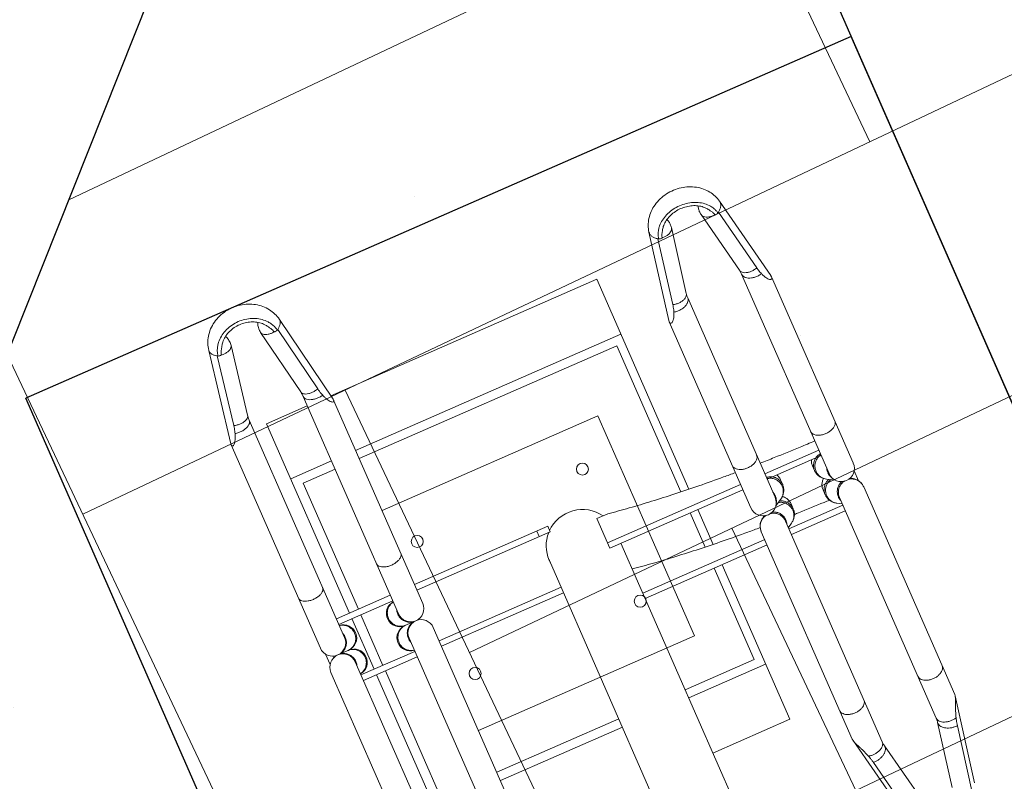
# Model space of a CAD drawing. Header units: metres. Extents: x 134157 to 138734, y 451157 to 455772.
# Tile 481 of 656: x 136617.661 to 136618.48, y 453793.303 to 453793.937. Entities that reach past the tile are written whole.
import ezdxf

# ---------------------------------------------------------------- set-up
doc = ezdxf.new("R2010")
doc.units = ezdxf.units.M
doc.linetypes.add('HIDDEN', pattern=[9.525, 6.35, -3.175])
doc.layers.add('-DR-alg-hulplijnen', color=210, linetype='Continuous', plot=False)
doc.layers.add('-DR-nw-gr-arc-gras', color=7, linetype='Continuous', true_color=0xb5d5a4)
for name, color, linetype in [('-DR-nw-inr-fietsparkeren Tulip enkele beugel', 2, 'Continuous'), ('-DR-nw-maatvoering', 3, 'Continuous'), ('-DR-nw-vh-kantverharding', 3, 'Continuous'), ('VELOPA-FIG15HIDDEN', 1, 'HIDDEN'), ('VELOPA-FIG25', 1, 'Continuous')]:
    doc.layers.add(name, color=color, linetype=linetype)
doc.layers.add('-DR-nw-vh-arc-sbs df bruinrood Broeder Alarmstraat', color=7, linetype='Continuous', lineweight=9, true_color=0xd8beb6)
doc.styles.add('2-5TXT', font='arial.ttf')
doc.styles.add('Drong', font='txt', dxfattribs={"height": 1.8})
doc.dimstyles.new('Drong', dxfattribs={"dimtxt": 1.8, "dimasz": 2.5, "dimexe": 0, "dimexo": 0, "dimgap": 0.9, "dimtad": 1, "dimzin": 0, "dimdsep": 46, "dimtxsty": 'Drong', "dimblk": 'dimblk-wit', "dimcen": 0, "dimse1": 1, "dimse2": 1, "dimclrd": 256, "dimclre": 1, "dimclrt": 7, "dimadec": 0, "dimazin": 0, "dimtfac": 1, "dimtmove": 0, "dimatfit": 3, "dimfxl": 1, "dimtolj": 1, "dimtzin": 0, "dimarcsym": 0})
doc.dimstyles.new('VELOPA-drukwerk', dxfattribs={"dimscale": 0, "dimtxt": 2.5, "dimasz": 2, "dimexe": 1, "dimexo": 1, "dimgap": 1, "dimtad": 1, "dimdec": 0, "dimdsep": 46, "dimtxsty": '2-5TXT', "dimcen": 8, "dimadec": 1, "dimazin": 0, "dimtfac": 1, "dimtdec": 0, "dimtmove": 0, "dimatfit": 3, "dimfxl": 1, "dimtolj": 1, "dimtzin": 0, "dimarcsym": 0})
pattern_1 = [(115.335625, (136419.71802, 453326.2367), (-0.223681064, -0.105903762), [0.06, -0.187485]), (205.335625, (136419.71802, 453326.2367), (0.105903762, -0.223681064), [0.06, -0.187485])]

# ---------------------------------------------------------------- blocks, each defined once
blk = doc.blocks.new('*D482')
at = {"layer": '-DR-alg-hulplijnen', "color": 0, "lineweight": -2, "ltscale": 4, "transparency": 16777216}
for p, q in [((0, -770.72), (0, -1064.73)), ((3625, -770.72), (3625, -1064.73)), ((41.43, -1044.01), (3583.57, -1044.01))]:
    blk.add_line(p, q, dxfattribs=at)
at = {"layer": '-DR-alg-hulplijnen', "color": 0, "ltscale": 4, "transparency": 16777216}
for points in [[(41.43, -1037.1), (41.43, -1050.92), (0, -1044.01)], [(3583.57, -1037.1), (3583.57, -1050.92), (3625, -1044.01)]]:
    blk.add_solid(points, dxfattribs=at)
at = {"layer": 'Defpoints', "color": 0, "ltscale": 4, "transparency": 16777216}
for p in [(0, -750), (3625, -750), (3625, -1044.01)]:
    blk.add_point(p, dxfattribs=at)
at = {"layer": '-DR-alg-hulplijnen', "color": 0, "ltscale": 4, "transparency": 16777216, "insert": (1812.5, -996.83), "char_height": 51.792, "attachment_point": 5, "style": '2-5TXT'}
blk.add_mtext('\\A1;3625', dxfattribs=at)
blk = doc.blocks.new('*D481')
at = {"layer": '-DR-alg-hulplijnen', "color": 0, "lineweight": -2, "ltscale": 4, "transparency": 16777216}
for p, q in [((3645.72, 0), (4009.12, 0)), ((3988.4, -41.43), (3988.4, -708.57)), ((3645.72, -750), (4009.12, -750))]:
    blk.add_line(p, q, dxfattribs=at)
at = {"layer": '-DR-alg-hulplijnen', "color": 0, "ltscale": 4, "transparency": 16777216}
for points in [[(3981.5, -41.43), (3995.31, -41.43), (3988.4, 0)], [(3981.5, -708.57), (3995.31, -708.57), (3988.4, -750)]]:
    blk.add_solid(points, dxfattribs=at)
at = {"layer": 'Defpoints', "color": 0, "ltscale": 4, "transparency": 16777216}
for p in [(3625, 0), (3625, -750), (3988.4, -750)]:
    blk.add_point(p, dxfattribs=at)
at = {"layer": '-DR-alg-hulplijnen', "color": 0, "ltscale": 4, "transparency": 16777216, "insert": (3941.24, -375), "char_height": 51.792, "attachment_point": 5, "rotation": 90, "style": '2-5TXT'}
blk.add_mtext('\\A1;750', dxfattribs=at)
blk = doc.blocks.new('dimblk-wit')
at = {"color": 7}
blk.add_line((0, -0.33333), (0, 0.33333), dxfattribs=at)
blk.add_solid([(0, 0), (-0.8, 0.2), (-0.8, -0.2)], dxfattribs=at)
blk = doc.blocks.new('*D634')
at = {"layer": '-DR-nw-maatvoering', "lineweight": -2, "transparency": 16777216}
blk.add_line((136616.46966, 453791.64601), (136622.29683, 453806.2632), dxfattribs=at)
at = {"layer": 'Defpoints', "color": 0, "transparency": 16777216}
for p in [(136622.48198, 453806.72765), (136622.8896, 453806.56515), (136616.69212, 453791.01906)]:
    blk.add_point(p, dxfattribs=at)
at = {"layer": '-DR-nw-maatvoering', "lineweight": -2, "transparency": 16777216, "xscale": 0.5, "yscale": 0.5, "zscale": 0.5}
for p, rotation in [((136622.48198, 453806.72765), 68.26520454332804), ((136616.2845, 453791.18156), 248.2652045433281)]:
    blk.add_blockref('dimblk-wit', p, dxfattribs=dict(at, rotation=rotation))
at = {"layer": '-DR-nw-maatvoering', "color": 7, "transparency": 16777216, "insert": (136619.04541, 453799.08928), "char_height": 0.36, "attachment_point": 5, "rotation": 68.2652, "style": 'Drong'}
blk.add_mtext('\\A1;16.75', dxfattribs=at)
blk = doc.blocks.new('Fietsenrek Tulip enkel')
at = {"layer": '-DR-alg-hulplijnen', "ltscale": 4}
for p, q in [((0, -750), (0, 0)), ((1925, 0), (0, 0)), ((0, -750), (0, 0)), ((1925, -750), (0, -750))]:
    blk.add_line(p, q, dxfattribs=at)
at = {"layer": 'VELOPA-FIG15HIDDEN', "color": 252, "linetype": 'Continuous', "lineweight": 9}
for p, q in [((272.07, -212), (272.07, -163)), ((277.07, -212), (277.07, -163)), ((323.07, -212), (323.07, -163)), ((277.07, -355), (277.07, -234)), ((323.07, -344.85), (323.07, -234)), ((309.46, -395), (309.46, -516)), ((354.69, -516), (354.69, -405.15)), ((309.46, -538), (309.46, -587)), ((354.69, -587), (354.69, -538))]:
    blk.add_line(p, q, dxfattribs=at)
for points, start_tangent, end_tangent in [([(332.84, -405.15), (335.47, -423.24), (337.87, -442.53), (339.99, -462.76), (341.83, -483.8), (343.37, -505.54), (344.03, -516.62)], (0.154868, -0.987935), (0.055549, -0.998456)), ([(345.42, -546.95), (345.55, -550.64), (346.16, -573.73), (346.25, -578.43)], (0.036012, -0.999351), (0.016893, -0.999857))]:
    blk.add_spline(points, degree=3, dxfattribs=dict(at, start_tangent=start_tangent, end_tangent=end_tangent))
at = {"layer": 'VELOPA-FIG25', "color": 252, "linetype": 'Continuous', "lineweight": 9}
for p, q in [((103.45, -141.09), (24.76, -155.41)), ((103.5, -141.08), (104.33, -141)), ((289.07, -141), (104.33, -141)), ((295.31, -143), (304.89, -143)), ((494.84, -141), (311.07, -141)), ((90.53, -149.36), (31.82, -160.04)), ((299.22, -148), (300.84, -148)), ((300.07, -152), (300.07, -162)), ((87.18, -163.39), (28.48, -174.07)), ((289.07, -163), (91.51, -163)), ((507.49, -163), (311.07, -163)), ((328.07, -212), (328.07, -163)), ((272.07, -175), (100.07, -175)), ((100.07, -175), (100.07, -212)), ((150.07, -175), (150.07, -212)), ((323.07, -175), (277.07, -175)), ((500.07, -175), (328.07, -175)), ((272.07, -183), (157.57, -183)), ((157.57, -183), (157.57, -212)), ((323.07, -183), (277.07, -183)), ((442.57, -183), (328.07, -183)), ((28.48, -200.93), (87.18, -211.61)), ((91.51, -212), (289.07, -212)), ((300.07, -213), (300.07, -223)), ((311.07, -212), (507.49, -212)), ((103.45, -233.91), (24.76, -219.59)), ((31.82, -214.96), (90.53, -225.64)), ((100.07, -233.29), (100.07, -475)), ((104.33, -234), (103.5, -233.92)), ((104.33, -234), (289.07, -234)), ((150.07, -234), (150.07, -475)), ((157.57, -234), (157.57, -468)), ((272.07, -355), (272.07, -234)), ((311.07, -234), (494.84, -234)), ((328.07, -344.85), (328.07, -234)), ((442.57, -344.85), (442.57, -234)), ((450.07, -234), (450.07, -344.85)), ((277.07, -345), (272.07, -345)), ((298.66, -344.85), (630.26, -344.85)), ((277.07, -355), (272.07, -355)), ((309.46, -395), (282.68, -395)), ((282.68, -395), (282.68, -405)), ((304.54, -395), (304.54, -516)), ((309.46, -405.15), (630.25, -405.15)), ((359.61, -516), (359.61, -405.15)), ((442.57, -468), (442.57, -405.15)), ((450.07, -405.15), (450.07, -475)), ((500.07, -405.15), (500.07, -475)), ((290.91, -475), (100.07, -475)), ((157.57, -468), (290.3, -468)), ((309.46, -468), (340.45, -468)), ((341.06, -475), (309.46, -475)), ((359.61, -468), (442.57, -468)), ((500.07, -475), (359.61, -475)), ((155.58, -516.13), (81.68, -530.44)), ((155.61, -516.12), (156.75, -516)), ((325.91, -516), (156.75, -516)), ((536.17, -516), (347.52, -516)), ((537.37, -516.13), (536.17, -516)), ((537.4, -516.14), (610.29, -530.44)), ((337.15, -522.16), (336.35, -523.53)), ((144.87, -524.36), (89.71, -535.04)), ((615.29, -535.04), (560.89, -524.36)), ((140.88, -538.37), (85.72, -549.05)), ((325.91, -538), (144.71, -538)), ((304.54, -538), (304.54, -587)), ((329.17, -541.84), (332.98, -535.37)), ((548.04, -538), (347.52, -538)), ((353.35, -538), (351.08, -541.84)), ((359.61, -587), (359.61, -538)), ((551.78, -538.37), (552.61, -538.45)), ((606.18, -549.04), (551.78, -538.37)), ((314.45, -548), (318.8, -548)), ((340.72, -548), (336.36, -548)), ((85.72, -575.95), (140.88, -586.63)), ((318.8, -577), (314.45, -577)), ((336.36, -577), (340.72, -577)), ((551.78, -586.63), (606.18, -575.96)), ((144.71, -587), (325.83, -587)), ((332.98, -589.63), (329.17, -583.16)), ((347.52, -587), (548.04, -587)), ((351.08, -583.16), (353.35, -587)), ((551.78, -586.63), (552.61, -586.55)), ((155.58, -608.87), (81.68, -594.56)), ((89.71, -589.96), (144.87, -600.64)), ((537.38, -608.87), (610.29, -594.56)), ((560.89, -600.64), (615.29, -589.96)), ((336.13, -602), (336.66, -602)), ((336.35, -601.47), (337.15, -602.84)), ((156.75, -609), (155.61, -608.88)), ((156.75, -609), (325.83, -609)), ((332.17, -607), (341.13, -607)), ((347.52, -609), (536.17, -609)), ((536.17, -609), (537.38, -608.87))]:
    blk.add_line(p, q, dxfattribs=at)
at = {"layer": 'VELOPA-FIG25', "color": 252, "lineweight": 9, "ltscale": 4}
for p, q in [((204.68, -430.11), (204.68, -234)), ((404.68, -430.11), (404.68, -234)), ((204.68, -430.11), (404.68, -430.11))]:
    blk.add_line(p, q, dxfattribs=at)
at = {"layer": 'VELOPA-FIG25', "color": 252, "lineweight": 9}
for centre in [(240.07, -250.5), (360.07, -250.5), (240.07, -400.5), (360.07, -400.5)]:
    blk.add_circle(centre, 5, dxfattribs=at)
at = {"layer": 'VELOPA-FIG25', "color": 252, "linetype": 'Continuous', "lineweight": 9}
for centre, radius, start, end in [((289.07, -152), 11, 270, 90), ((311.07, -152), 11, 90, 270), ((289.07, -162), 11, 185.22659, 0), ((311.07, -162), 11, 180, 354.7786), ((289.07, -213), 11, 0, 174.77355), ((311.07, -213), 11, 5.22154, 180), ((289.07, -223), 11, 270, 90), ((311.07, -223), 11, 90, 270), ((298.44, -375), 30.15, 90, 135), ((300.07, -375), 30.25, 88.04586, 96.65236), ((298.44, -375), 30.15, 138.16915, 238.34468), ((325.98, -527), 11, 270, 90), ((325.98, -598), 11, 270, 90)]:
    blk.add_arc(centre, radius, start, end, dxfattribs=at)
for points, start_tangent, end_tangent in [([(104.33, -141), (105.18, -141.17), (105.6, -141.69), (105.47, -142.5), (104.77, -143.48), (103.53, -144.56), (101.77, -145.66), (99.6, -146.72), (97.03, -147.72)], (1, 0), (-0.941904, -0.335883)), ([(243.54, -163), (245.23, -162.55), (246.78, -161.25), (248.07, -159.2), (248.99, -156.57), (249.47, -153.57), (249.47, -150.43), (248.99, -147.43), (248.07, -144.8), (246.78, -142.75), (245.23, -141.45), (243.54, -141)], (1, 0), (-1, 0)), ([(24.76, -155.41), (19.14, -157.07), (13.87, -159.94), (9.11, -164.03), (5.22, -169.1), (2.33, -174.99), (0.59, -181.39), (0.07, -188.01), (0.77, -194.58), (2.64, -200.81), (5.58, -206.47), (9.41, -211.28), (14.05, -215.18), (19.19, -217.95), (24.76, -219.59)], (-0.983851, -0.178987), (0.983851, -0.178987)), ([(30.3, -157.97), (30.16, -157.81), (28.33, -156.25), (26.43, -155.44), (24.76, -155.41)], (-0.664445, 0.747337), (-0.984307, -0.176465)), ([(90.53, -149.36), (91.16, -152.21), (91.37, -155.1), (91.14, -157.8), (90.49, -160.13), (89.46, -161.93), (88.14, -163.06), (87.18, -163.39)], (0.285893, -0.958262), (-0.983181, -0.182632)), ([(97.03, -147.72), (95.09, -148.33), (92.92, -148.87), (90.53, -149.36)], (-0.941902, -0.335887), (-0.983851, -0.178987)), ([(91.51, -163), (93.18, -162.57), (94.71, -161.3), (95.99, -159.31), (96.92, -156.73), (97.43, -153.79), (97.46, -150.71), (97.03, -147.72)], (1, 0.000011), (-0.22413, 0.974559)), ([(289.16, -163.63), (292.17, -163.19), (295.02, -161.91), (297.39, -159.88), (299.08, -157.27), (299.96, -154.3), (300.07, -152.75)], (0.999968, 0.008039), (0, 1)), ([(310.99, -163.63), (308.23, -163.26), (305.57, -162.18), (303.3, -160.45), (301.55, -158.19), (300.45, -155.57), (300.07, -152.75)], (-0.999973, 0.00737), (0, 1)), ([(24.23, -163.85), (24.18, -163.89)], (-0.825955, -0.563736), (-0.824515, -0.56584)), ([(28.95, -161.43), (27.32, -162.1), (24.23, -163.85)], (-0.940515, -0.339753), (-0.825955, -0.563736)), ([(32.54, -163.59), (31.44, -163.84), (30.36, -164.21), (29.32, -164.73), (28.3, -165.34)], (-0.983851, -0.178987), (-0.843505, -0.537121)), ([(28.48, -174.07), (29.37, -173.77), (30.66, -172.72), (31.68, -171.06), (32.35, -168.88), (32.65, -166.34), (32.54, -163.59)], (0.983331, 0.181823), (-0.109832, 0.99395)), ([(29.97, -161.09), (28.95, -161.43)], (-0.95722, -0.289363), (-0.940515, -0.339753)), ([(32.13, -160.57), (29.97, -161.09)], (-0.983851, -0.178987), (-0.95722, -0.289363)), ([(31.82, -160.04), (30.3, -157.97)], (-0.522561, 0.852602), (-0.664445, 0.747337)), ([(32.13, -160.57), (31.98, -160.3), (31.82, -160.04)], (-0.492704, 0.870197), (-0.522561, 0.852602)), ([(32.54, -163.59), (32.66, -162.61), (32.52, -161.54), (32.13, -160.57)], (0.277119, 0.960836), (-0.492704, 0.870197)), ([(91.51, -163), (90.06, -163.04), (88.62, -163.17), (87.18, -163.39)], (-1, -0.00001), (-0.983851, -0.178987)), ([(278.22, -163), (279.07, -165.77), (280.76, -168.38), (283.13, -170.4), (285.98, -171.69), (289.07, -172.13)], (0.163153, -0.986601), (1, 0)), ([(285.53, -163.05), (285.98, -163.19), (288.99, -163.63)], (0.947786, -0.318908), (0.999968, -0.008039)), ([(288.99, -163.63), (289.07, -163.63)], (0.999968, -0.008039), (1, 0)), ([(289.07, -172.13), (292.17, -171.69), (295.02, -170.4), (297.39, -168.38), (299.08, -165.77), (299.96, -162.8), (300.05, -162)], (1, 0), (0.06937, 0.997591)), ([(289.07, -163.63), (289.16, -163.63)], (1, 0), (0.999968, 0.008039)), ([(300.05, -162), (300.07, -161.25)], (0.06937, 0.997591), (0, 1)), ([(300.1, -161.99), (300.07, -161.25)], (-0.069162, 0.997605), (0, 1)), ([(311.07, -172.13), (308.23, -171.76), (305.57, -170.67), (303.3, -168.94), (301.55, -166.69), (300.45, -164.07), (300.1, -161.99)], (-1, 0), (-0.069162, 0.997605)), ([(311.07, -163.63), (310.99, -163.63)], (-1, 0), (-0.999973, 0.00737)), ([(321.93, -163.01), (321.7, -164.07), (320.6, -166.69), (318.85, -168.94), (316.57, -170.67), (313.92, -171.76), (311.07, -172.13)], (-0.163854, -0.986485), (-1, 0)), ([(311.16, -163.63), (311.07, -163.63)], (-0.999973, -0.00737), (-1, 0)), ([(314.58, -163.06), (313.92, -163.26), (311.16, -163.63)], (-0.948795, -0.315892), (-0.999973, -0.00737)), ([(24.18, -163.89), (22.9, -164.83), (19.08, -168.65), (16.05, -173.35), (13.94, -178.73), (12.86, -184.53), (12.86, -190.47), (13.94, -196.27), (16.05, -201.65), (19.08, -206.35), (22.9, -210.17), (24.18, -211.11)], (-0.824515, -0.56584), (0.824513, -0.565843)), ([(26.44, -166.51), (23.96, -168.21), (20.78, -171.45), (18.25, -175.44), (16.49, -180.01), (15.59, -184.93), (15.58, -189.98), (16.47, -194.91), (18.22, -199.49), (20.75, -203.51), (23.94, -206.78), (26.44, -208.49)], (-0.868033, -0.496506), (0.868033, -0.496507)), ([(28.3, -165.34), (27.29, -165.99), (26.44, -166.51)], (-0.843505, -0.537121), (-0.868096, -0.496396)), ([(28.48, -174.07), (24.93, -174.25), (21.42, -173.52), (19.89, -172.88)], (-0.983851, -0.178987), (-0.898158, 0.439672)), ([(28.48, -200.93), (24.93, -200.75), (21.42, -201.48), (19.89, -202.12)], (-0.983851, 0.178987), (-0.898127, -0.439737)), ([(32.54, -211.41), (32.65, -208.66), (32.35, -206.12), (31.68, -203.94), (30.66, -202.28), (29.37, -201.23), (28.48, -200.93)], (0.109832, 0.99395), (-0.98333, 0.181828)), ([(278.22, -212), (279.07, -209.23), (280.76, -206.62), (283.13, -204.6), (285.98, -203.31), (289.07, -202.87)], (0.163151, 0.986601), (1, 0)), ([(289.07, -202.87), (292.17, -203.31), (295.02, -204.6), (297.39, -206.62), (299.08, -209.23), (299.96, -212.2), (300.05, -213)], (1, 0), (0.06937, -0.997591)), ([(311.07, -202.87), (308.23, -203.24), (305.57, -204.33), (303.3, -206.06), (301.55, -208.31), (300.45, -210.93), (300.1, -213.01)], (-1, 0), (-0.069162, -0.997605)), ([(321.93, -211.99), (321.7, -210.93), (320.6, -208.31), (318.85, -206.06), (316.57, -204.33), (313.92, -203.24), (311.07, -202.87)], (-0.163856, 0.986484), (-1, 0)), ([(24.18, -211.11), (24.23, -211.15)], (0.824513, -0.565843), (0.825955, -0.563736)), ([(24.23, -211.15), (27.32, -212.9), (28.95, -213.57)], (0.825955, -0.563736), (0.940547, -0.339662)), ([(26.44, -208.49), (27.28, -209), (28.29, -209.65)], (0.868097, -0.496395), (0.843367, -0.537337)), ([(28.29, -209.65), (29.31, -210.26), (30.35, -210.78), (31.43, -211.15), (32.54, -211.41)], (0.843367, -0.537337), (0.983851, -0.178987)), ([(32.54, -211.41), (32.66, -212.39), (32.52, -213.46), (32.13, -214.43)], (0.277119, -0.960836), (-0.492704, -0.870197)), ([(90.53, -225.64), (91.16, -222.79), (91.37, -219.9), (91.14, -217.2), (90.49, -214.87), (89.46, -213.07), (88.14, -211.94), (87.18, -211.61)], (0.285893, 0.958262), (-0.983181, 0.182632)), ([(87.18, -211.61), (88.62, -211.83), (90.06, -211.96), (91.51, -212)], (0.983851, -0.178987), (1, 0)), ([(91.51, -212), (93.18, -212.43), (94.71, -213.7), (95.99, -215.69), (96.92, -218.27), (97.43, -221.21), (97.46, -224.29), (97.03, -227.28)], (1, 0), (-0.224064, -0.974575)), ([(243.54, -212), (245.23, -212.45), (246.78, -213.75), (248.07, -215.8), (248.99, -218.43), (249.47, -221.43), (249.47, -224.57), (248.99, -227.57), (248.07, -230.2), (246.78, -232.25), (245.23, -233.55), (243.54, -234)], (1, 0), (-1, 0)), ([(285.53, -211.95), (285.98, -211.81), (288.99, -211.37)], (0.947784, 0.318914), (0.999968, 0.00804)), ([(288.99, -211.37), (289.07, -211.37)], (0.999968, 0.00804), (1, 0)), ([(289.07, -211.37), (289.16, -211.37)], (1, 0), (0.999968, -0.00804)), ([(289.16, -211.37), (292.17, -211.81), (295.02, -213.09), (297.39, -215.12), (299.08, -217.73), (299.96, -220.7), (300.07, -222.25)], (0.999968, -0.00804), (0, -1)), ([(300.05, -213), (300.07, -213.75)], (0.06937, -0.997591), (0, -1)), ([(310.99, -211.37), (308.23, -211.74), (305.57, -212.82), (303.3, -214.55), (301.55, -216.81), (300.45, -219.43), (300.07, -222.25)], (-0.999973, -0.00737), (0, -1)), ([(300.1, -213.01), (300.07, -213.75)], (-0.069162, -0.997605), (0, -1)), ([(311.07, -211.37), (310.99, -211.37)], (-1, 0), (-0.999973, -0.00737)), ([(311.16, -211.37), (311.07, -211.37)], (-0.999973, 0.00737), (-1, 0)), ([(314.58, -211.94), (313.92, -211.74), (311.16, -211.37)], (-0.948797, 0.315886), (-0.999973, 0.00737)), ([(24.76, -219.59), (26.43, -219.56), (28.33, -218.75), (30.16, -217.19), (30.3, -217.03)], (0.984307, -0.176465), (0.664445, 0.747337)), ([(28.95, -213.57), (29.97, -213.91)], (0.940547, -0.339662), (0.95722, -0.289363)), ([(29.97, -213.91), (32.13, -214.43)], (0.95722, -0.289363), (0.983851, -0.178987)), ([(30.3, -217.03), (31.82, -214.96)], (0.664445, 0.747337), (0.522561, 0.852602)), ([(32.13, -214.43), (31.98, -214.7), (31.82, -214.96)], (-0.492704, -0.870197), (-0.522561, -0.852602)), ([(90.53, -225.64), (92.92, -226.13), (95.09, -226.67), (97.03, -227.28)], (0.983851, -0.178987), (0.941904, -0.335883)), ([(97.03, -227.28), (99.61, -228.29), (101.78, -229.34), (103.54, -230.45), (104.79, -231.53), (105.47, -232.51), (105.6, -233.31), (105.18, -233.83), (104.33, -234)], (0.941904, -0.335883), (-1, 0)), ([(301.7, -344.87), (300.51, -344.85)], (-0.99923, 0.039239), (-1, 0.000004)), ([(282.68, -405), (285.33, -423.24), (287.72, -442.53), (289.84, -462.76), (291.68, -483.8), (293.23, -505.54), (293.85, -516)], (0.155063, -0.987905), (0.055968, -0.998433)), ([(156.75, -516), (157.74, -516.17), (158.34, -516.69), (158.4, -517.5), (157.89, -518.48), (156.84, -519.56), (155.28, -520.66), (153.31, -521.72), (150.95, -522.72)], (1, 0), (-0.932927, -0.360065)), ([(287.55, -538), (289.46, -537.55), (291.21, -536.25), (292.67, -534.2), (293.71, -531.57), (294.25, -528.57), (294.25, -525.43), (293.71, -522.43), (292.67, -519.8), (291.21, -517.75), (289.46, -516.45), (287.55, -516)], (1, 0), (-1, 0)), ([(336.68, -525.38), (336.93, -524.15), (338.03, -521.5), (339.77, -519.22), (342.04, -517.47), (344.68, -516.37), (347.52, -516)], (0.146745, 0.989174), (1, 0.000001)), ([(347.52, -516), (344.82, -516.32), (342.3, -517.24), (340.16, -518.63), (338.46, -520.31), (337.15, -522.16)], (-1, -0.000001), (-0.508282, -0.86119)), ([(510.07, -538), (511.86, -537.63), (513.53, -536.53), (514.96, -534.78), (516.06, -532.5), (516.76, -529.85), (516.99, -527), (516.76, -524.15), (516.06, -521.5), (514.96, -519.22), (513.53, -517.47), (511.86, -516.37), (510.07, -516)], (1, 0), (-1, 0)), ([(554.41, -522.72), (551.44, -521.69), (548.66, -520.63), (546.07, -519.55), (543.64, -518.48), (541.37, -517.49), (539.33, -516.69), (537.55, -516.17), (537.37, -516.13)], (-0.951021, 0.309127), (-0.981045, 0.193781)), ([(144.71, -538), (146.59, -537.57), (148.32, -536.3), (149.77, -534.31), (150.82, -531.73), (151.39, -528.79), (151.43, -525.71), (150.95, -522.72)], (1, 0.000011), (-0.251596, 0.967832)), ([(150.95, -522.72), (149.15, -523.33), (147.11, -523.87), (144.87, -524.36)], (-0.932926, -0.360069), (-0.981767, -0.19009)), ([(336.37, -523.78), (337.07, -522.31), (337.15, -522.16)], (0.356714, 0.934214), (0.508346, 0.861153)), ([(548.04, -538), (549.72, -537.67), (551.31, -536.69), (552.7, -535.13), (553.8, -533.08), (554.56, -530.66), (554.93, -528.02), (554.88, -525.32), (554.41, -522.72)], (1, 0), (-0.256996, 0.966413)), ([(560.89, -524.36), (558.61, -523.87), (556.45, -523.33), (554.41, -522.72)], (-0.981275, 0.192614), (-0.951021, 0.309127)), ([(81.68, -530.44), (76.3, -532.1), (71.23, -534.97), (66.6, -539.1), (62.84, -544.21), (60.06, -550.14), (58.41, -556.57), (57.95, -563.19), (58.65, -569.74), (60.46, -575.93), (63.32, -581.57), (67, -586.33), (71.46, -590.2), (76.36, -592.92), (81.68, -594.56)], (-0.981767, -0.19009), (0.981767, -0.19009)), ([(89.71, -535.04), (87.89, -532.81), (85.85, -531.25), (83.73, -530.44), (81.68, -530.44)], (-0.555703, 0.831381), (-0.98182, -0.189817)), ([(144.87, -524.36), (145.51, -527.21), (145.68, -530.1), (145.35, -532.8), (144.56, -535.13), (143.36, -536.93), (141.84, -538.06), (140.88, -538.37)], (0.298566, -0.954389), (-0.98157, -0.191104)), ([(346.77, -538.63), (343.93, -538.26), (341.27, -537.18), (338.98, -535.45), (337.21, -533.19), (336.16, -530.85)], (-1, 0), (-0.29808, 0.954541)), ([(347.52, -538), (344.68, -537.63), (342.04, -536.53), (339.77, -534.78), (338.03, -532.5), (336.93, -529.85), (336.68, -528.62)], (-1, 0), (-0.146748, 0.989174)), ([(552.61, -538.45), (554.25, -538.15), (555.87, -537.28), (557.38, -535.88), (558.7, -534.03), (559.76, -531.82), (560.51, -529.39), (560.89, -526.85), (560.89, -524.36)], (1, 0), (-0.078086, 0.996947)), ([(82.33, -539.07), (81.38, -539.83), (77.79, -543.65), (74.94, -548.35), (72.96, -553.73), (71.95, -559.53), (71.95, -565.47), (72.96, -571.27), (74.94, -576.65), (77.79, -581.35), (81.38, -585.17), (82.33, -585.93)], (-0.798743, -0.601673), (0.79874, -0.601676)), ([(82.37, -539.04), (82.33, -539.07)], (-0.800286, -0.599618), (-0.798743, -0.601673)), ([(86.48, -536.66), (85.53, -537.1), (82.37, -539.04)], (-0.920843, -0.389933), (-0.800286, -0.599618)), ([(90.44, -538.59), (89.4, -538.84), (88.39, -539.21), (87.39, -539.73), (86.41, -540.34), (85.41, -540.99), (84.78, -541.38)], (-0.981767, -0.19009), (-0.859726, -0.510755)), ([(85.72, -549.05), (86.61, -548.77), (88.09, -547.72), (89.28, -546.06), (90.1, -543.88), (90.49, -541.34), (90.44, -538.59)], (0.981648, 0.190704), (-0.099991, 0.994988)), ([(87.85, -536.14), (86.48, -536.66)], (-0.948914, -0.315534), (-0.920843, -0.389933)), ([(90.05, -535.57), (87.85, -536.14)], (-0.981767, -0.19009), (-0.948914, -0.315534)), ([(90.05, -535.57), (89.88, -535.3), (89.71, -535.04)], (-0.524241, 0.85157), (-0.555703, 0.831381)), ([(90.44, -538.59), (90.6, -537.61), (90.46, -536.54), (90.05, -535.57)], (0.330721, 0.943729), (-0.524241, 0.85157)), ([(144.71, -538), (143.42, -538.04), (142.14, -538.17), (140.88, -538.37)], (-1, -0.00001), (-0.981767, -0.19009)), ([(294.92, -538), (295.4, -550.64), (296.02, -573.73), (296.23, -587)], (0.041638, -0.999133), (0.011799, -0.99993)), ([(307.89, -538.01), (307.96, -538.57), (308.84, -541.57), (310.52, -544.2), (312.88, -546.25), (314.8, -547.24)], (0.090936, -0.995857), (0.930369, -0.366625)), ([(308.9, -538), (309.79, -540.77), (311.51, -543.38), (313.89, -545.4), (316.74, -546.69), (319.84, -547.13)], (0.174882, -0.984589), (1, 0)), ([(321.31, -538.05), (321.76, -538.19), (324.85, -538.63)], (0.947822, -0.3188), (1, 0)), ([(324.85, -538.63), (325.68, -538.6)], (1, 0), (0.997121, 0.075833)), ([(325.68, -538.6), (325.99, -538.57)], (0.997121, 0.075833), (0.994588, 0.103899)), ([(325.99, -538.57), (326.06, -538.57)], (0.994588, 0.103899), (0.993922, 0.110083)), ([(326.06, -538.57), (327.93, -538.19), (330.75, -536.91), (330.94, -536.78)], (0.993922, 0.110083), (0.829471, 0.55855)), ([(336.69, -547.23), (335.24, -546.53), (332.97, -544.78), (331.23, -542.5), (330.2, -540.06)], (-0.929245, 0.369464), (-0.277578, 0.960703)), ([(341.75, -547.13), (338.91, -546.76), (336.25, -545.67), (333.96, -543.94), (332.19, -541.69), (331.06, -539.07), (330.97, -538.73)], (-1, 0), (-0.240806, 0.970573)), ([(347.59, -538.6), (346.77, -538.63)], (-0.997167, -0.075223), (-1, 0)), ([(350.25, -538.06), (349.6, -538.26), (347.59, -538.6)], (-0.948032, -0.318175), (-0.997167, -0.075223)), ([(551.78, -538.37), (550.54, -538.16), (549.29, -538.04), (548.04, -538)], (-0.981275, 0.192614), (-1, 0)), ([(84.78, -541.38), (82.28, -543.2), (79.31, -546.43), (76.96, -550.42), (75.31, -554.98), (74.45, -559.91), (74.44, -564.97), (75.28, -569.91), (76.92, -574.51), (79.28, -578.52), (82.26, -581.78), (84.78, -583.62)], (-0.859687, -0.510821), (0.859688, -0.510819)), ([(85.72, -549.05), (82.76, -549.29), (79.8, -548.87), (78.19, -548.35)], (-0.981767, -0.19009), (-0.930607, 0.36602)), ([(309.41, -546.77), (311.36, -547.55), (314.45, -548)], (0.887649, -0.460521), (1, 0)), ([(314.8, -547.24), (315.72, -547.55), (318.8, -548)], (0.930369, -0.366625), (1, 0)), ([(318.8, -548), (321.5, -547.68), (324.02, -546.76), (326.17, -545.36), (327.87, -543.68), (329.17, -541.84)], (1, 0), (0.508282, 0.86119)), ([(319.84, -547.13), (322.92, -546.69), (325.74, -545.4), (328.07, -543.38), (329.17, -541.84)], (1, 0), (0.508374, 0.861137)), ([(336.36, -548), (333.53, -547.63), (330.88, -546.53), (328.61, -544.78), (327.74, -543.79)], (-1, 0), (-0.616132, 0.787643)), ([(340.72, -548), (337.88, -547.63), (336.69, -547.23)], (-1, 0), (-0.929245, 0.369464)), ([(351.08, -541.84), (349.78, -543.69), (348.08, -545.37), (345.95, -546.75), (343.44, -547.68), (340.72, -548)], (-0.508282, -0.86119), (-1, 0)), ([(351.08, -541.84), (349.46, -543.94), (347.21, -545.67), (344.58, -546.76), (341.75, -547.13)], (-0.508346, -0.861153), (-1, 0)), ([(85.72, -575.95), (82.76, -575.71), (79.8, -576.13), (78.19, -576.65)], (-0.981767, 0.19009), (-0.930623, -0.365979)), ([(90.44, -586.41), (90.49, -583.66), (90.1, -581.12), (89.28, -578.94), (88.09, -577.28), (86.61, -576.23), (85.72, -575.95)], (0.099991, 0.994988), (-0.981647, 0.190708)), ([(307.89, -586.99), (307.96, -586.43), (308.84, -583.43), (310.52, -580.8), (312.88, -578.75), (314.8, -577.76)], (0.090934, 0.995857), (0.930369, 0.366625)), ([(308.9, -587), (309.79, -584.23), (311.51, -581.62), (313.89, -579.6), (316.74, -578.31), (319.84, -577.87)], (0.17488, 0.98459), (1, 0)), ([(309.41, -578.23), (311.36, -577.45), (314.45, -577)], (0.887649, 0.460521), (1, 0)), ([(314.8, -577.76), (315.72, -577.45), (318.8, -577)], (0.930369, 0.366625), (1, 0)), ([(329.17, -583.16), (327.87, -581.32), (326.17, -579.64), (324.04, -578.25), (321.52, -577.33), (318.8, -577)], (-0.508282, 0.86119), (-1, 0)), ([(319.84, -577.87), (322.92, -578.31), (325.74, -579.6), (328.07, -581.62), (329.17, -583.16)], (1, 0), (0.508374, -0.861137)), ([(336.36, -577), (333.53, -577.37), (330.88, -578.47), (328.61, -580.22), (327.74, -581.21)], (-1, 0), (-0.616143, -0.787634)), ([(336.69, -577.77), (335.24, -578.47), (332.97, -580.22), (331.23, -582.5), (330.2, -584.94)], (-0.929245, -0.369464), (-0.277578, -0.960703)), ([(341.75, -577.87), (338.91, -578.24), (336.25, -579.33), (333.96, -581.06), (332.19, -583.31), (331.06, -585.93), (330.97, -586.27)], (-1, 0), (-0.240806, -0.970573)), ([(340.72, -577), (337.88, -577.37), (336.69, -577.77)], (-1, 0), (-0.929245, -0.369464)), ([(340.72, -577), (343.42, -577.32), (345.93, -578.24), (348.08, -579.63), (349.78, -581.31), (351.08, -583.16)], (1, 0), (0.508282, -0.86119)), ([(351.08, -583.16), (349.46, -581.06), (347.21, -579.33), (344.58, -578.24), (341.75, -577.87)], (-0.508346, 0.861153), (-1, 0)), ([(82.33, -585.93), (82.37, -585.96)], (0.79874, -0.601676), (0.800286, -0.599618)), ([(82.37, -585.96), (85.53, -587.9), (86.49, -588.34)], (0.800286, -0.599618), (0.920907, -0.389783)), ([(84.78, -583.62), (85.4, -584), (86.4, -584.65), (87.38, -585.26), (88.37, -585.78), (89.39, -586.15), (90.44, -586.41)], (0.859727, -0.510754), (0.981767, -0.19009)), ([(86.49, -588.34), (87.85, -588.86)], (0.920907, -0.389783), (0.948914, -0.315534)), ([(87.85, -588.86), (90.05, -589.43)], (0.948914, -0.315534), (0.981767, -0.19009)), ([(90.05, -589.43), (89.88, -589.7), (89.71, -589.96)], (-0.524241, -0.85157), (-0.555703, -0.831381)), ([(90.44, -586.41), (90.6, -587.39), (90.46, -588.46), (90.05, -589.43)], (0.330721, -0.943729), (-0.524241, -0.85157)), ([(144.87, -600.64), (145.51, -597.79), (145.68, -594.9), (145.35, -592.2), (144.56, -589.87), (143.36, -588.07), (141.84, -586.94), (140.88, -586.63)], (0.298566, 0.954389), (-0.98157, 0.191104)), ([(140.88, -586.63), (142.14, -586.83), (143.42, -586.96), (144.71, -587)], (0.981767, -0.19009), (1, 0)), ([(144.71, -587), (146.59, -587.43), (148.32, -588.7), (149.77, -590.69), (150.82, -593.27), (151.39, -596.21), (151.43, -599.29), (150.95, -602.28)], (1, 0), (-0.251534, -0.967848)), ([(287.55, -587), (289.46, -587.45), (291.21, -588.75), (292.67, -590.8), (293.71, -593.43), (294.25, -596.43), (294.25, -599.57), (293.71, -602.57), (292.67, -605.2), (291.21, -607.25), (289.46, -608.55), (287.55, -609)], (1, 0), (-1, 0)), ([(321.31, -586.95), (321.76, -586.81), (324.6, -586.37)], (0.94782, 0.318806), (0.999729, 0.023285)), ([(324.6, -586.37), (324.85, -586.37)], (0.999729, 0.023285), (1, 0)), ([(324.85, -586.37), (325.68, -586.4)], (1, 0), (0.99712, -0.075834)), ([(325.68, -586.4), (326.06, -586.43)], (0.99712, -0.075834), (0.993922, -0.110083)), ([(326.06, -586.43), (327.93, -586.81), (330.75, -588.09), (330.94, -588.22)], (0.993922, -0.110083), (0.829467, -0.558556)), ([(346.77, -586.37), (343.93, -586.74), (341.27, -587.82), (338.98, -589.55), (337.21, -591.81), (336.16, -594.15)], (-1, 0), (-0.298079, -0.954541)), ([(347.52, -587), (344.68, -587.37), (342.04, -588.47), (339.77, -590.22), (338.03, -592.5), (336.93, -595.15), (336.68, -596.38)], (-1, 0), (-0.146745, -0.989174)), ([(347.59, -586.4), (346.77, -586.37)], (-0.997167, 0.075223), (-1, 0)), ([(350.25, -586.94), (349.6, -586.74), (347.59, -586.4)], (-0.948034, 0.318169), (-0.997167, 0.075223)), ([(510.07, -587), (511.86, -587.37), (513.53, -588.47), (514.96, -590.22), (516.06, -592.5), (516.76, -595.15), (516.99, -598), (516.76, -600.85), (516.06, -603.5), (514.96, -605.78), (513.53, -607.53), (511.86, -608.63), (510.07, -609)], (1, 0), (-1, 0)), ([(548.04, -587), (549.29, -586.96), (550.54, -586.84), (551.78, -586.63)], (1, 0), (0.981275, 0.192614)), ([(548.04, -587), (549.72, -587.33), (551.31, -588.31), (552.7, -589.87), (553.8, -591.92), (554.56, -594.34), (554.93, -596.98), (554.88, -599.68), (554.41, -602.28)], (1, 0), (-0.25692, -0.966433)), ([(552.61, -586.55), (554.25, -586.85), (555.87, -587.72), (557.38, -589.12), (558.7, -590.97), (559.76, -593.18), (560.51, -595.61), (560.89, -598.15), (560.89, -600.64)], (1, 0), (-0.078086, -0.996947)), ([(81.68, -594.56), (83.73, -594.56), (85.85, -593.75), (87.89, -592.19), (89.71, -589.96)], (0.98182, -0.189817), (0.555703, 0.831381)), ([(144.87, -600.64), (147.11, -601.13), (149.15, -601.67), (150.95, -602.28)], (0.981767, -0.19009), (0.932927, -0.360064)), ([(150.95, -602.28), (153.31, -603.29), (155.29, -604.34), (156.85, -605.45), (157.9, -606.53), (158.4, -607.51), (158.34, -608.31), (157.74, -608.83), (156.75, -609)], (0.932927, -0.360064), (-1, 0)), ([(336.37, -601.22), (337.07, -602.69), (337.15, -602.84)], (0.356715, -0.934213), (0.508346, -0.861153)), ([(336.68, -599.62), (336.93, -600.85), (337.59, -602.66)], (0.146748, -0.989174), (0.422468, -0.906378)), ([(337.15, -602.84), (338.46, -604.69), (340.16, -606.37), (342.29, -607.75), (344.8, -608.68), (347.52, -609)], (0.508282, -0.86119), (1, 0)), ([(337.59, -602.66), (338.03, -603.5)], (0.422468, -0.906378), (0.498562, -0.866854)), ([(338.03, -603.5), (339.77, -605.78), (342.04, -607.53), (344.68, -608.63), (347.52, -609)], (0.498562, -0.866854), (1, 0)), ([(537.38, -608.87), (538.91, -608.46), (540.65, -607.81), (542.6, -606.98), (544.7, -606.05), (546.9, -605.09), (549.25, -604.14), (551.75, -603.19), (554.41, -602.28)], (0.981183, 0.193079), (0.951021, 0.309127)), ([(554.41, -602.28), (556.45, -601.67), (558.61, -601.13), (560.89, -600.64)], (0.95102, 0.309129), (0.981275, 0.192614))]:
    blk.add_spline(points, degree=3, dxfattribs=dict(at, start_tangent=start_tangent, end_tangent=end_tangent))
at = {"layer": '-DR-alg-hulplijnen', "ltscale": 4}
dim = blk.add_linear_dim(base=(3988.4, -750), p1=(3625, 0), p2=(3625, -750), angle=90, dimstyle='VELOPA-drukwerk', override={"dimscale": 20.716723}, dxfattribs=at)
dim.commit()
dim.dimension.update_dxf_attribs({"geometry": '*D481', "text_midpoint": (3941.24, -375)})
dim = blk.add_linear_dim(base=(3625, -1044.01), p1=(0, -750), p2=(3625, -750), dimstyle='VELOPA-drukwerk', override={"dimscale": 20.716723}, dxfattribs=at)
dim.commit()
dim.dimension.update_dxf_attribs({"geometry": '*D482', "text_midpoint": (1812.5, -996.83)})

msp = doc.modelspace()

# ---------------------------------------------------------------- hatches: boundary and pattern name
at = {"layer": '-DR-nw-gr-arc-gras', "transparency": 33554687}
h = msp.add_hatch(dxfattribs=at)
h.set_pattern_fill('AGR-BOLLEN', color=256, scale=0.1, pattern_type=2)
h.set_pattern_definition(pattern_1)
edge = h.paths.add_edge_path()
edge.add_arc((-7000776.80952, 3043164.56756), 7592527.99736, 340.056750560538, 340.05722562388)
edge.add_line((136455.78156, 453494.25428), (136455.1236, 453494.49341))
edge.add_arc((380495.22236, 364992.54844), 259592.30355, 160.0666568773, 160.0804453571)
edge.add_line((136433.83229, 453435.76153), (136433.81349, 453435.76834))
edge.add_line((136433.81349, 453435.76834), (136432.1795, 453431.25509))
edge.add_line((136432.1795, 453431.25509), (136432.1983, 453431.24829))
edge.add_line((136432.1983, 453431.24829), (136431.67763, 453429.86961))
edge.add_line((136431.67763, 453429.86961), (136432.33635, 453429.63123))
edge.add_line((136432.33635, 453429.63123), (136434.30927, 453435.07658))
h = msp.add_hatch(dxfattribs=at)
h.set_pattern_fill('AGR-BOLLEN', color=256, scale=0.1, pattern_type=2)
h.set_pattern_definition(pattern_1)
edge = h.paths.add_edge_path()
edge.add_line((136644.27531, 454017.42185), (136643.93507, 454016.48147))
edge.add_line((136643.93507, 454016.48147), (136643.88393, 454016.34032))
edge.add_line((136643.88393, 454016.34032), (136644.54221, 454016.10165))
edge.add_arc((1711333.98314, -116117.42654), 1674723.58177, 160.09567204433, 160.09665735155, ccw=False)
edge.add_line((136654.34695, 454043.18128), (136653.68886, 454043.41989))
edge.add_line((136653.68886, 454043.41989), (136653.6378, 454043.27898))
edge.add_line((136653.6378, 454043.27898), (136653.29754, 454042.33866))
edge.add_line((136653.29754, 454042.33866), (136644.27531, 454017.42185))
at = {"layer": '-DR-nw-vh-arc-sbs df bruinrood Broeder Alarmstraat', "transparency": 33554687}
h = msp.add_hatch(dxfattribs=at)
h.set_pattern_fill('AVH-SBS_DIKFORMAAT_KEPER', color=256, scale=3.5, angle=45, pattern_type=2)
h.set_pattern_definition([(115.335625, (136419.71802, 453326.2367), (-0.32161438, 0.11492906), [0.966, -0.483]), (25.335625, (136419.0632, 453325.92668), (-0.32161438, 0.11492906), [0.966, -0.483]), (115.335625, (136419.35052, 453326.73071), (-0.32161438, 0.11492906), [0, -1.449]), (115.335625, (136419.33894, 453326.19083), (-0.32161438, 0.11492906), [0, -1.449])])
h.paths.add_polyline_path([(136622.80755, 453806.59447), (136616.61007, 453791.04838), (136618.5044, 453790.31427), (136624.63134, 453805.90244)])

# ---------------------------------------------------------------- linework, layer by layer
at = {"layer": '-DR-nw-vh-kantverharding'}
msp.add_lwpolyline([(136618.5044, 453790.31427), (136616.61007, 453791.04838), (136622.80755, 453806.59447), (136624.63134, 453805.90244)], dxfattribs=at)

# ---------------------------------------------------------------- block references
at = {"layer": '-DR-nw-inr-fietsparkeren Tulip enkele beugel', "xscale": -0.001, "yscale": 0.001, "zscale": 0.001, "rotation": 113.6629406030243}
for p in [(136619.18381, 453797.12259), (136618.80186, 453796.12895), (136618.50763, 453795.43907), (136618.05194, 453794.61031), (136617.66595, 453793.62219)]:
    msp.add_blockref('Fietsenrek Tulip enkel', p, dxfattribs=at)

# ---------------------------------------------------------------- dimensions: what is measured, and where the dimension line sits
at = {"layer": '-DR-nw-maatvoering'}
dim = msp.add_aligned_dim(p1=(136616.69212, 453791.01906), p2=(136622.8896, 453806.56515), distance=0.43882, dimstyle='Drong', override={"dimrnd": 0.05, "dimtfill": 0}, dxfattribs=at)
dim.commit()
dim.dimension.update_dxf_attribs({"geometry": '*D634', "text_midpoint": (136619.04541, 453799.08928)})

doc.saveas('drawing.dxf')
